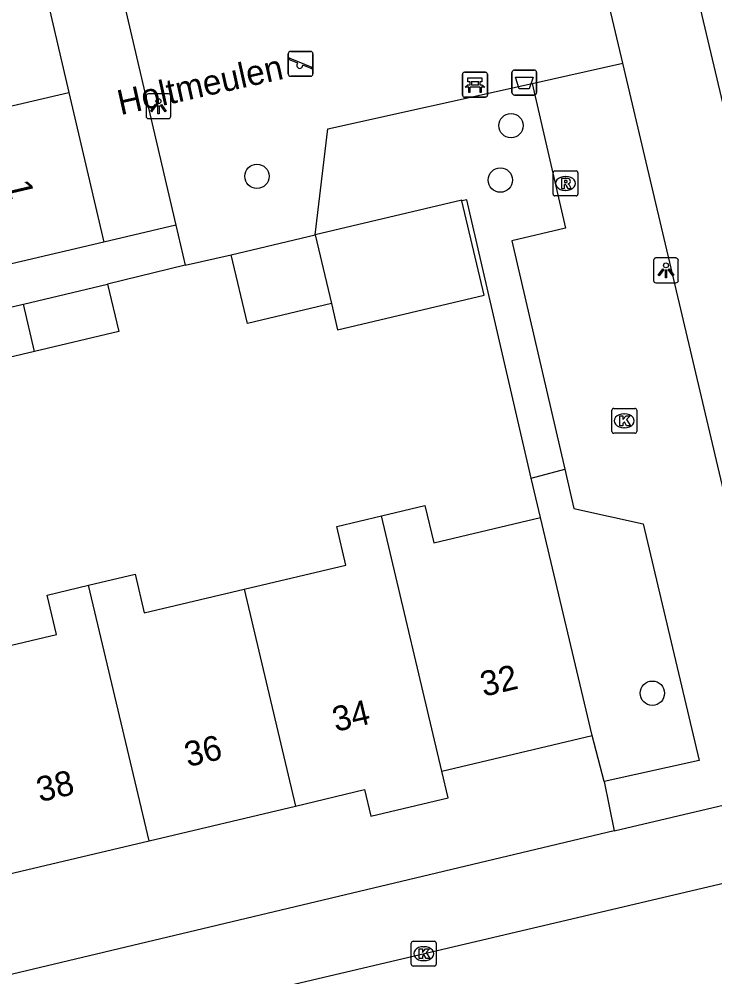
# Model space of a CAD drawing. Extents: x 158038 to 159242, y 380133 to 381214.
# Drawn here: x 158874.83 to 158902.78, y 380870.88 to 380909.34 of the extents above; entities that cross this region are included whole.
import ezdxf

# ---------------------------------------------------------------- set-up
doc = ezdxf.new("R2010")
doc.units = 0
for name, color, linetype in [('IMGEO_Afvalbak', 7, 'Continuous'), ('IMGEO_Bank', 7, 'Continuous'), ('IMGEO_Boom', 7, 'Continuous'), ('IMGEO_Groenvoorziening', 7, 'Continuous'), ('IMGEO_Kolk', 7, 'Continuous'), ('IMGEO_Lichtpunt', 7, 'Continuous'), ('IMGEO_Openbare_ruimte_label', 7, 'Continuous'), ('IMGEO_Pand', 7, 'Continuous'), ('IMGEO_Pand_nummerreeks', 7, 'Continuous'), ('IMGEO_Rijbaan_lokaal_open', 7, 'Continuous'), ('IMGEO_Rioolput', 7, 'Continuous'), ('IMGEO_Speelvoorziening', 7, 'Continuous'), ('IMGEO_Voetpad_open', 7, 'Continuous')]:
    doc.layers.add(name, color=color, linetype=linetype)

msp = doc.modelspace()

# ---------------------------------------------------------------- linework, layer by layer
at = {"layer": 'IMGEO_Afvalbak'}
for p, q in [((158894.629, 380906.396), (158894.629, 380907.196)), ((158894.629, 380907.196), (158894.629, 380906.396)), ((158894.729, 380907.296), (158895.519, 380907.296)), ((158895.519, 380907.296), (158894.729, 380907.296)), ((158895.619, 380907.196), (158895.619, 380906.396)), ((158895.619, 380906.396), (158895.619, 380907.196)), ((158895.519, 380906.296), (158894.729, 380906.296)), ((158894.729, 380906.296), (158895.519, 380906.296))]:
    msp.add_line(p, q, dxfattribs=at)
msp.add_lwpolyline([(158894.772, 380907.01), (158895.476, 380907.01), (158895.327, 380906.54), (158894.921, 380906.54), (158894.772, 380907.01)], dxfattribs=at)
for centre, start, end in [((158894.729, 380907.196), 90, 180), ((158894.729, 380907.196), 90, 180), ((158895.519, 380907.196), 0, 90), ((158895.519, 380907.196), 360, 90), ((158894.729, 380906.396), 180, 270), ((158894.729, 380906.396), 180, 270), ((158895.519, 380906.396), 270, 0), ((158895.519, 380906.396), 270, 0)]:
    msp.add_arc(centre, 0.1, start, end, dxfattribs=at)
at = {"layer": 'IMGEO_Bank'}
for p, q in [((158892.644, 380906.285), (158892.644, 380907.126)), ((158892.644, 380907.126), (158892.644, 380906.285)), ((158892.719, 380907.21), (158893.56, 380907.21)), ((158893.56, 380907.21), (158892.719, 380907.21)), ((158893.644, 380907.135), (158893.644, 380906.294)), ((158893.644, 380906.294), (158893.644, 380907.135)), ((158892.953, 380906.716), (158892.953, 380906.822)), ((158892.997, 380906.822), (158892.997, 380906.716)), ((158893.285, 380906.828), (158893.003, 380906.828)), ((158893.003, 380906.71), (158893.285, 380906.71)), ((158893.291, 380906.716), (158893.291, 380906.822)), ((158893.335, 380906.822), (158893.335, 380906.716)), ((158893.341, 380906.608), (158892.948, 380906.608)), ((158893.569, 380906.21), (158892.728, 380906.21)), ((158892.728, 380906.21), (158893.569, 380906.21))]:
    msp.add_line(p, q, dxfattribs=at)
for points in [[(158892.891, 380906.608), (158892.749, 380906.608), (158892.861, 380906.71), (158892.947, 380906.71)], [(158892.947, 380906.828), (158892.861, 380906.828), (158892.861, 380906.989), (158893.424, 380906.989), (158893.424, 380906.828), (158893.341, 380906.828)], [(158893.341, 380906.71), (158893.424, 380906.71), (158893.536, 380906.608), (158893.397, 380906.608)], [(158892.941, 380906.601), (158892.941, 380906.394), (158892.898, 380906.394), (158892.898, 380906.601)], [(158893.391, 380906.601), (158893.391, 380906.394), (158893.347, 380906.394), (158893.347, 380906.601)]]:
    msp.add_lwpolyline(points, dxfattribs=at)
for centre, radius, start, end in [((158892.722, 380907.132), 0.0779, 92.4484, 184.2845), ((158892.722, 380907.132), 0.0779, 92.4484, 184.2845), ((158893.566, 380907.132), 0.0779, 2.4484, 94.2845), ((158893.566, 380907.132), 0.0779, 2.4484, 94.2845), ((158892.946, 380906.821), 0.00671, 2.8957, 87.1043), ((158892.946, 380906.717), 0.00671, 272.8957, 357.1043), ((158893.003, 380906.821), 0.00671, 92.8957, 177.1043), ((158893.003, 380906.717), 0.00671, 182.8957, 267.1043), ((158893.285, 380906.821), 0.00671, 2.8957, 87.1043), ((158893.285, 380906.717), 0.00671, 272.8957, 357.1043), ((158893.342, 380906.821), 0.00671, 92.8957, 177.1043), ((158893.342, 380906.717), 0.00671, 182.8957, 267.1043), ((158892.891, 380906.601), 0.00671, 2.8957, 87.1043), ((158892.948, 380906.601), 0.00671, 92.8957, 177.1043), ((158893.34, 380906.601), 0.00671, 2.8957, 87.1043), ((158893.397, 380906.601), 0.00671, 92.8957, 177.1043), ((158892.722, 380906.288), 0.0779, 182.4484, 274.2845), ((158892.722, 380906.288), 0.0779, 182.4484, 274.2845), ((158893.566, 380906.288), 0.0779, 272.4484, 4.2845), ((158893.566, 380906.288), 0.0779, 272.4484, 4.2845)]:
    msp.add_arc(centre, radius, start, end, dxfattribs=at)
at = {"layer": 'IMGEO_Boom'}
for centre in [(158894.591, 380905.066), (158884.381, 380903.031), (158894.163, 380902.879), (158900.273, 380882.269)]:
    msp.add_circle(centre, 0.489, dxfattribs=at)
at = {"layer": 'IMGEO_Groenvoorziening'}
for points in [[(158895.407, 380890.906), (158892.818, 380902.087), (158892.616, 380902.042)], [(158895.407, 380890.906), (158896.752, 380891.265)], [(158895.771, 380889.332), (158895.407, 380890.906)], [(158898.341, 380878.716), (158897.852, 380880.567)]]:
    msp.add_lwpolyline(points, dxfattribs=at)
at = {"layer": 'IMGEO_Kolk'}
for p, q in [((158898.643, 380892.783), (158898.643, 380893.635)), ((158898.718, 380893.709), (158899.57, 380893.709)), ((158899.644, 380893.635), (158899.644, 380892.783)), ((158899.131, 380893.489), (158899.156, 380893.489)), ((158899.154, 380892.929), (158899.129, 380892.929)), ((158899.57, 380892.709), (158898.718, 380892.709)), ((158890.584, 380871.381), (158890.584, 380872.233)), ((158890.659, 380872.307), (158891.511, 380872.307)), ((158891.072, 380872.087), (158891.097, 380872.087)), ((158891.585, 380872.233), (158891.585, 380871.381)), ((158891.511, 380871.307), (158890.659, 380871.307)), ((158891.095, 380871.527), (158891.07, 380871.527))]:
    msp.add_line(p, q, dxfattribs=at)
for points in [[(158898.643, 380892.783), (158898.643, 380893.635)], [(158898.718, 380893.709), (158899.57, 380893.709)], [(158899.644, 380893.635), (158899.644, 380892.783)], [(158898.964, 380893.409), (158899.087, 380893.409), (158899.087, 380893.258), (158899.217, 380893.409), (158899.381, 380893.409), (158899.235, 380893.258), (158899.388, 380893.009), (158899.236, 380893.009), (158899.151, 380893.173), (158899.087, 380893.106), (158899.087, 380893.009), (158898.964, 380893.009), (158898.964, 380893.409)], [(158899.57, 380892.709), (158898.718, 380892.709)], [(158890.584, 380871.381), (158890.584, 380872.233)], [(158890.659, 380872.307), (158891.511, 380872.307)], [(158891.585, 380872.233), (158891.585, 380871.381)], [(158890.905, 380872.007), (158891.028, 380872.007), (158891.028, 380871.856), (158891.158, 380872.007), (158891.322, 380872.007), (158891.176, 380871.856), (158891.329, 380871.607), (158891.177, 380871.607), (158891.092, 380871.771), (158891.028, 380871.704), (158891.028, 380871.607), (158890.905, 380871.607), (158890.905, 380872.007)], [(158891.511, 380871.307), (158890.659, 380871.307)]]:
    msp.add_lwpolyline(points, dxfattribs=at)
for centre, start, end in [((158898.72, 380893.633), 91.552, 178.448), ((158898.72, 380893.633), 91.552, 178.448), ((158899.568, 380893.633), 1.552, 88.448), ((158899.568, 380893.633), 1.552, 88.448), ((158898.72, 380892.785), 181.552, 268.448), ((158898.72, 380892.785), 181.552, 268.448), ((158899.568, 380892.785), 271.552, 358.448), ((158899.568, 380892.785), 271.552, 358.448), ((158890.661, 380872.231), 91.552, 178.448), ((158890.661, 380872.231), 91.552, 178.448), ((158891.509, 380872.231), 1.552, 88.448), ((158891.509, 380872.231), 1.552, 88.448), ((158890.661, 380871.383), 181.552, 268.448), ((158890.661, 380871.383), 181.552, 268.448), ((158891.509, 380871.383), 271.552, 358.448), ((158891.509, 380871.383), 271.552, 358.448)]:
    msp.add_arc(centre, 0.0765, start, end, dxfattribs=at)
for centre, major_axis, ratio, start_param, end_param in [((158899.13, 380893.209), (-0.387, 0.002), 0.722429, 4.712389, 7.853982), ((158899.155, 380893.209), (-0.39, 0.002), 0.717154, 1.570796, 4.712389), ((158891.071, 380871.807), (-0.387, 0.002), 0.722429, 4.712389, 7.853982), ((158891.096, 380871.807), (-0.39, 0.002), 0.717154, 1.570796, 4.712389)]:
    msp.add_ellipse(centre, major_axis=major_axis, ratio=ratio, start_param=start_param, end_param=end_param, dxfattribs=at)
at = {"layer": 'IMGEO_Lichtpunt'}
for p, q in [((158880.826, 380906.344), (158880.018, 380906.344)), ((158880.826, 380906.344), (158880.018, 380906.344)), ((158879.924, 380906.249), (158879.924, 380905.442)), ((158879.924, 380906.249), (158879.924, 380905.442)), ((158880.92, 380905.442), (158880.92, 380906.249)), ((158880.92, 380905.442), (158880.92, 380906.249)), ((158880.018, 380905.348), (158880.826, 380905.348)), ((158880.018, 380905.348), (158880.826, 380905.348)), ((158900.319, 380899.655), (158900.319, 380898.848)), ((158900.319, 380899.655), (158900.319, 380898.848)), ((158901.221, 380899.75), (158900.413, 380899.75)), ((158901.221, 380899.75), (158900.413, 380899.75)), ((158901.315, 380898.848), (158901.315, 380899.655)), ((158901.315, 380898.848), (158901.315, 380899.655)), ((158900.413, 380898.754), (158901.221, 380898.754)), ((158900.413, 380898.754), (158901.221, 380898.754))]:
    msp.add_line(p, q, dxfattribs=at)
for points in [[(158880.298, 380905.913), (158880.337, 380905.885), (158880.149, 380905.623), (158880.111, 380905.65), (158880.298, 380905.913)], [(158880.4, 380905.865), (158880.447, 380905.865), (158880.447, 380905.543), (158880.4, 380905.543), (158880.4, 380905.865)], [(158880.51, 380905.885), (158880.548, 380905.912), (158880.735, 380905.65), (158880.696, 380905.622), (158880.51, 380905.885)], [(158900.693, 380899.319), (158900.732, 380899.291), (158900.544, 380899.029), (158900.506, 380899.056), (158900.693, 380899.319)], [(158900.795, 380899.271), (158900.842, 380899.271), (158900.842, 380898.949), (158900.795, 380898.949), (158900.795, 380899.271)], [(158900.905, 380899.291), (158900.943, 380899.318), (158901.13, 380899.056), (158901.091, 380899.028), (158900.905, 380899.291)]]:
    msp.add_lwpolyline(points, dxfattribs=at)
for centre in [(158880.423, 380906.047), (158900.818, 380899.453)]:
    msp.add_circle(centre, 0.0994, dxfattribs=at)
for centre, start, end in [((158880.018, 380906.249), 90, 180), ((158880.018, 380906.249), 90, 180), ((158880.826, 380906.249), 0, 90), ((158880.826, 380906.249), 0, 90), ((158880.018, 380905.442), 180, 270), ((158880.018, 380905.442), 180, 270), ((158880.826, 380905.442), 270, 0), ((158880.826, 380905.442), 270, 360), ((158900.413, 380899.655), 90, 180), ((158900.413, 380899.655), 90, 180), ((158901.221, 380899.655), 0, 90), ((158901.221, 380899.655), 0, 90), ((158900.413, 380898.848), 180, 270), ((158900.413, 380898.848), 180, 270), ((158901.221, 380898.848), 270, 0), ((158901.221, 380898.848), 270, 360)]:
    msp.add_arc(centre, 0.0946, start, end, dxfattribs=at)
at = {"layer": 'IMGEO_Pand'}
for points in [[(158875.452, 380912.274), (158876.824, 380906.403)], [(158903.36, 380904.907), (158901.969, 380910.806)], [(158863.222, 380903.225), (158876.824, 380906.403)], [(158876.824, 380906.403), (158878.229, 380900.389)], [(158892.616, 380902.042), (158892.61, 380902.069), (158886.722, 380900.679)], [(158887.373, 380897.921), (158887.622, 380896.869), (158893.51, 380898.259), (158892.616, 380902.042)], [(158883.346, 380899.881), (158886.722, 380900.679)], [(158886.722, 380900.679), (158887.172, 380898.772), (158887.373, 380897.921)], [(158878.229, 380900.389), (158873.361, 380899.251), (158869.518, 380898.353)], [(158887.373, 380897.921), (158883.997, 380897.125), (158883.346, 380899.881)], [(158874.995, 380897.898), (158878.38, 380898.696)], [(158878.38, 380898.696), (158878.829, 380896.791), (158875.436, 380895.991)], [(158871.416, 380897.054), (158874.933, 380897.883), (158874.995, 380897.898)], [(158875.436, 380895.991), (158874.995, 380897.898)], [(158875.436, 380895.991), (158871.866, 380895.149), (158871.416, 380897.054)], [(158889.381, 380889.394), (158891.134, 380889.81), (158891.489, 380888.315), (158895.771, 380889.332)], [(158883.863, 380886.446), (158887.957, 380887.418), (158887.589, 380888.968), (158889.381, 380889.394)], [(158891.811, 380879.132), (158889.381, 380889.394)], [(158897.852, 380880.567), (158895.771, 380889.332)], [(158877.608, 380886.604), (158879.486, 380887.05), (158879.856, 380885.494), (158883.863, 380886.446)], [(158872.191, 380883.647), (158876.333, 380884.63), (158875.957, 380886.212), (158877.608, 380886.604)], [(158880.044, 380876.339), (158877.608, 380886.604)], [(158883.863, 380886.446), (158885.931, 380877.737)], [(158891.811, 380879.132), (158897.852, 380880.567)], [(158885.931, 380877.737), (158888.707, 380878.396), (158888.962, 380877.326), (158892.066, 380878.063), (158891.811, 380879.132)], [(158880.044, 380876.339), (158885.931, 380877.737)], [(158874.158, 380874.941), (158880.044, 380876.339)]]:
    msp.add_lwpolyline(points, dxfattribs=at)
at = {"layer": 'IMGEO_Rijbaan_lokaal_open'}
msp.add_lwpolyline([(158855.705, 380863.501), (158862.414, 380865.073), (158867.88, 380866.354), (158871.116, 380867.112), (158910.02, 380876.255), (158918.982, 380878.388)], dxfattribs=at)
at = {"layer": 'IMGEO_Rioolput'}
for p, q in [((158896.356, 380903.246), (158897.208, 380903.246)), ((158896.281, 380902.32), (158896.281, 380903.172)), ((158896.769, 380903.026), (158896.794, 380903.026)), ((158897.282, 380903.172), (158897.282, 380902.32)), ((158896.792, 380902.466), (158896.767, 380902.466)), ((158897.208, 380902.246), (158896.356, 380902.246))]:
    msp.add_line(p, q, dxfattribs=at)
for points in [[(158896.356, 380903.246), (158897.208, 380903.246)], [(158896.281, 380902.32), (158896.281, 380903.172)], [(158896.87, 380902.944), (158896.618, 380902.946), (158896.618, 380902.546)], [(158896.796, 380902.865), (158896.742, 380902.865), (158896.742, 380902.784)], [(158897.282, 380903.172), (158897.282, 380902.32)], [(158896.618, 380902.546), (158896.742, 380902.546), (158896.742, 380902.708), (158896.753, 380902.708)], [(158896.742, 380902.784), (158896.794, 380902.784)], [(158896.8, 380902.679), (158896.871, 380902.546), (158897.011, 380902.546), (158896.946, 380902.672)], [(158897.208, 380902.246), (158896.356, 380902.246)]]:
    msp.add_lwpolyline(points, dxfattribs=at)
for centre, radius, start, end in [((158896.358, 380903.17), 0.0765, 91.552, 178.448), ((158896.358, 380903.17), 0.0765, 91.552, 178.448), ((158897.206, 380903.17), 0.0765, 1.552, 88.448), ((158897.206, 380903.17), 0.0765, 1.552, 88.448), ((158896.802, 380902.769), 0.0964, 77.0061, 93.1865), ((158896.816, 380902.826), 0.0378, 276.6634, 79.6772), ((158896.869, 380902.834), 0.109, 350.3612, 89.416), ((158896.752, 380902.655), 0.0533, 26.0293, 88.6989), ((158896.778, 380902.973), 0.19, 274.7715, 282.9687), ((158896.867, 380902.834), 0.112, 277.5842, 350.9817), ((158896.851, 380902.619), 0.108, 29.5134, 73.7905), ((158896.358, 380902.322), 0.0765, 181.552, 268.448), ((158896.358, 380902.322), 0.0765, 181.552, 268.448), ((158897.206, 380902.322), 0.0765, 271.552, 358.448), ((158897.206, 380902.322), 0.0765, 271.552, 358.448)]:
    msp.add_arc(centre, radius, start, end, dxfattribs=at)
for centre, major_axis, ratio, start_param, end_param in [((158896.768, 380902.746), (-0.387, 0.002), 0.722429, 4.712389, 7.853982), ((158896.793, 380902.746), (-0.39, 0.002), 0.717154, 1.570796, 4.712389)]:
    msp.add_ellipse(centre, major_axis=major_axis, ratio=ratio, start_param=start_param, end_param=end_param, dxfattribs=at)
at = {"layer": 'IMGEO_Speelvoorziening'}
for p, q in [((158885.64, 380907.148), (158885.64, 380907.948)), ((158885.64, 380907.948), (158885.64, 380907.148)), ((158885.74, 380908.048), (158886.53, 380908.048)), ((158886.53, 380908.048), (158885.74, 380908.048)), ((158886.63, 380907.948), (158886.63, 380907.148)), ((158886.63, 380907.148), (158886.63, 380907.948)), ((158886.023, 380907.576), (158885.684, 380907.713)), ((158885.709, 380907.773), (158886.585, 380907.42)), ((158886.561, 380907.36), (158886.221, 380907.497)), ((158886.53, 380907.048), (158885.74, 380907.048)), ((158885.74, 380907.048), (158886.53, 380907.048))]:
    msp.add_line(p, q, dxfattribs=at)
for centre, radius, start, end in [((158885.74, 380907.948), 0.1, 90, 180), ((158885.74, 380907.948), 0.1, 90, 180), ((158886.53, 380907.948), 0.1, 0, 90), ((158886.53, 380907.948), 0.1, 360, 90), ((158885.697, 380907.743), 0.0327, 68.078, 248.078), ((158886.102, 380907.486), 0.12, 130.9928, 5.1632), ((158885.74, 380907.148), 0.1, 180, 270), ((158885.74, 380907.148), 0.1, 180, 270), ((158886.53, 380907.148), 0.1, 270, 0), ((158886.53, 380907.148), 0.1, 270, 0), ((158886.573, 380907.39), 0.0327, 248.078, 68.078)]:
    msp.add_arc(centre, radius, start, end, dxfattribs=at)
at = {"layer": 'IMGEO_Voetpad_open'}
for points in [[(158877.159, 380918.045), (158881.126, 380901.066)], [(158899.082, 380907.569), (158896.582, 380918.164)], [(158895.437, 380906.758), (158899.082, 380907.569)], [(158905.951, 380878.446), (158899.082, 380907.569)], [(158886.722, 380900.679), (158887.226, 380904.932), (158895.437, 380906.758)], [(158895.437, 380906.758), (158896.786, 380900.952), (158894.623, 380900.444), (158896.752, 380891.265)], [(158881.126, 380901.066), (158878.229, 380900.389)], [(158881.126, 380901.066), (158881.502, 380899.456)], [(158881.502, 380899.456), (158883.346, 380899.881)], [(158881.502, 380899.456), (158878.38, 380898.696)], [(158896.752, 380891.265), (158897.117, 380889.692), (158899.905, 380889.068), (158902.146, 380879.566), (158898.341, 380878.716)], [(158898.341, 380878.716), (158898.741, 380876.745)], [(158898.741, 380876.745), (158905.951, 380878.446)], [(158898.741, 380876.745), (158866.837, 380869.154)]]:
    msp.add_lwpolyline(points, dxfattribs=at)

# ---------------------------------------------------------------- texts
at = {"layer": 'IMGEO_Openbare_ruimte_label'}
msp.add_text('Holtmeulen', height=1, rotation=12.535, dxfattribs=at).set_placement((158878.9, 380905.485))
at = {"layer": 'IMGEO_Pand_nummerreeks'}
for s, rotation, p in [('1', 283.153, (158874.306, 380902.76)), ('32', 13.3577, (158893.49, 380882.122)), ('34', 13.3577, (158887.548, 380880.71)), ('36', 13.3577, (158881.602, 380879.298)), ('38', 13.3577, (158875.659, 380877.887))]:
    msp.add_text(s, height=1, rotation=rotation, dxfattribs=at).set_placement(p)

doc.saveas('drawing.dxf')
